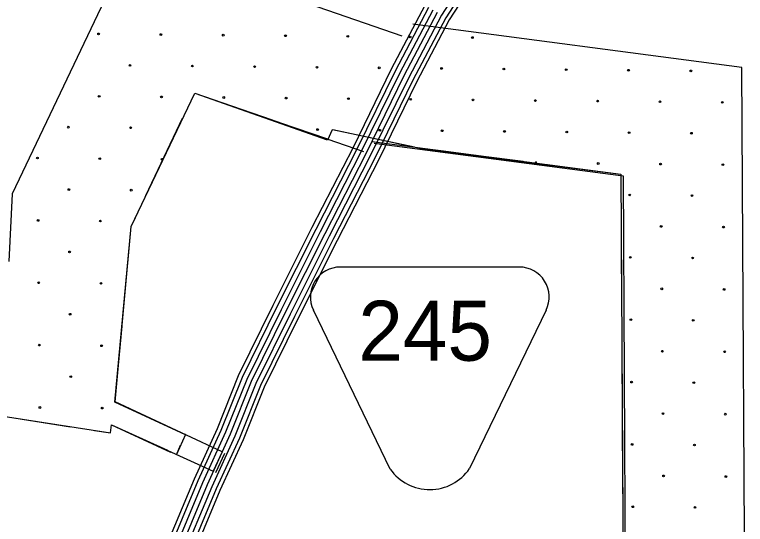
# Model space of a CAD drawing. Extents: x 1551132 to 1791609, y 378168 to 563823.
# Drawn here: x 1653196 to 1657706, y 454761 to 457904 of the extents above; entities that cross this region are included whole.
import ezdxf

# ---------------------------------------------------------------- set-up
doc = ezdxf.new("R2010")
doc.units = 0
for name, color, linetype in [('DESIGN - EROSION CONTROL - Devices', 7, 'Continuous'), ('DESIGN - ROW - Easement Linework and Patterning', 7, 'Continuous'), ('DESIGN - SCRATCH - User 1', 7, 'Continuous'), ('DESIGN - TRAFFIC CONTROL PERMANENT - Pavement Marking Text', 7, 'Continuous'), ('SURVEY - CONTROL with Text', 7, 'Continuous'), ('SURVEY - VEGETATION - Features with Text', 7, 'Continuous')]:
    doc.layers.add(name, color=color, linetype=linetype)

msp = doc.modelspace()

# ---------------------------------------------------------------- linework, layer by layer
at = {"layer": 'DESIGN - EROSION CONTROL - Devices'}
for centre in [(1653714.132, 457784.86), (1653714.132, 457784.86), (1654098.685, 457781.126), (1654098.685, 457781.126), (1654483.238, 457777.393), (1654483.238, 457777.393), (1654867.79, 457773.659), (1654867.79, 457773.659), (1655252.343, 457769.926), (1655252.343, 457769.926), (1655636.896, 457766.192), (1655636.896, 457766.192), (1656021.449, 457762.459), (1656021.449, 457762.459), (1653908.275, 457590.716), (1653908.275, 457590.716), (1654292.828, 457586.983), (1654292.828, 457586.983), (1654677.381, 457583.249), (1654677.381, 457583.249), (1655061.934, 457579.516), (1655061.934, 457579.516), (1655446.487, 457575.782), (1655446.487, 457575.782), (1655831.04, 457572.049), (1655831.04, 457572.049), (1656215.593, 457568.315), (1656215.593, 457568.315), (1656600.146, 457564.582), (1656600.146, 457564.582), (1656984.698, 457560.848), (1656984.698, 457560.848), (1657369.251, 457557.115), (1657369.251, 457557.115), (1653717.865, 457400.307), (1653717.865, 457400.307), (1654102.418, 457396.573), (1654102.418, 457396.573), (1654486.971, 457392.84), (1654486.971, 457392.84), (1654871.524, 457389.106), (1654871.524, 457389.106), (1655256.077, 457385.373), (1655256.077, 457385.373), (1655640.63, 457381.639), (1655640.63, 457381.639), (1656025.183, 457377.906), (1656025.183, 457377.906), (1656409.736, 457374.172), (1656409.736, 457374.172), (1656794.289, 457370.439), (1656794.289, 457370.439), (1657178.842, 457366.705), (1657178.842, 457366.705), (1657563.395, 457362.972), (1657563.395, 457362.972), (1653527.455, 457209.897), (1653527.455, 457209.897), (1653912.008, 457206.164), (1653912.008, 457206.164), (1655065.667, 457194.963), (1655065.667, 457194.963), (1655450.22, 457191.229), (1655450.22, 457191.229), (1655834.773, 457187.496), (1655834.773, 457187.496), (1656219.326, 457183.762), (1656219.326, 457183.762), (1656603.879, 457180.029), (1656603.879, 457180.029), (1656988.432, 457176.295), (1656988.432, 457176.295), (1657372.985, 457172.562), (1657372.985, 457172.562), (1653337.046, 457019.487), (1653337.046, 457019.487), (1653721.599, 457015.754), (1653721.599, 457015.754), (1654106.152, 457012.02), (1654106.152, 457012.02), (1656798.022, 456985.886), (1656798.022, 456985.886), (1657182.575, 456982.152), (1657182.575, 456982.152), (1657567.128, 456978.419), (1657567.128, 456978.419), (1653531.189, 456825.344), (1653531.189, 456825.344), (1653915.742, 456821.611), (1653915.742, 456821.611), (1656992.166, 456791.742), (1656992.166, 456791.742), (1657376.718, 456788.009), (1657376.718, 456788.009), (1653340.779, 456634.934), (1653340.779, 456634.934), (1653725.332, 456631.201), (1653725.332, 456631.201), (1657186.309, 456597.599), (1657186.309, 456597.599), (1657570.862, 456593.866), (1657570.862, 456593.866), (1653534.922, 456440.791), (1653534.922, 456440.791), (1656995.899, 456407.189), (1656995.899, 456407.189), (1657380.452, 456403.456), (1657380.452, 456403.456), (1653344.513, 456250.381), (1653344.513, 456250.381), (1653729.066, 456246.648), (1653729.066, 456246.648), (1657190.042, 456213.046), (1657190.042, 456213.046), (1657574.595, 456209.313), (1657574.595, 456209.313), (1653538.656, 456056.238), (1653538.656, 456056.238), (1656999.633, 456022.636), (1656999.633, 456022.636), (1657384.186, 456018.903), (1657384.186, 456018.903), (1653348.246, 455865.828), (1653348.246, 455865.828), (1653732.799, 455862.095), (1653732.799, 455862.095), (1657193.776, 455828.493), (1657193.776, 455828.493), (1657578.329, 455824.76), (1657578.329, 455824.76), (1653542.39, 455671.685), (1653542.39, 455671.685), (1657003.366, 455638.084), (1657003.366, 455638.084), (1657387.919, 455634.35), (1657387.919, 455634.35), (1653351.98, 455481.276), (1653351.98, 455481.276), (1653736.533, 455477.542), (1653736.533, 455477.542), (1657197.509, 455443.94), (1657197.509, 455443.94), (1657582.062, 455440.207), (1657582.062, 455440.207), (1657007.1, 455253.531), (1657007.1, 455253.531), (1657391.653, 455249.797), (1657391.653, 455249.797), (1657201.243, 455059.387), (1657201.243, 455059.387), (1657585.796, 455055.654), (1657585.796, 455055.654), (1657010.833, 454868.978), (1657010.833, 454868.978), (1657395.386, 454865.244), (1657395.386, 454865.244)]:
    msp.add_circle(centre, 5.28, dxfattribs=at)
msp.add_arc((1656413.469, 456989.619), 5.28, 319.004236, 206.587533, dxfattribs=at)
at = {"layer": 'DESIGN - ROW - Easement Linework and Patterning'}
for p, q in [((1656310.436, 456347.297), (1655206.062, 456347.273)), ((1655514.185, 455101.487), (1655039.707, 456081.983)), ((1656476.769, 456082.013), (1656003.733, 455104.398))]:
    msp.add_line(p, q, dxfattribs=at)
for centre, radius, start, end in [((1655206.06, 456162.467), 184.803, 90.001222, 205.823611), ((1656310.425, 456162.491), 184.803, 334.179931, 90.001222), ((1655757.947, 455273.042), 298.079, 215.137064, 325.545136)]:
    msp.add_arc(centre, radius, start, end, dxfattribs=at)
at = {"layer": 'DESIGN - SCRATCH - User 1'}
for points in [[(1655588.312, 457771.062), (1653918.493, 458348.527), (1653180.818, 456799.236), (1653159.91, 456381.175)], [(1657706.035, 453615.613), (1657683.763, 457578.883), (1655654.677, 457845.323)], [(1654250.517, 455312.023), (1653815.127, 455514.969), (1653915.309, 456597.256), (1654307.275, 457420.478), (1655125.323, 457131.195)], [(1655159.447, 457194.805), (1655736.45, 457072.236), (1656937.472, 456920.424), (1656951.287, 454461.835), (1656361.434, 454539.212), (1655965.709, 453586.27), (1655889.169, 452925.278)], [(1651833.923, 453399.771), (1651831.873, 453562.926), (1651932.896, 453563.042), (1651982.362, 455204.843), (1652778.477, 455073.09), (1652911.457, 455460.201), (1653787.603, 455324.248), (1653793.611, 455373.957), (1654159.003, 455206.52)], [(1654194.677, 455189.453), (1654219.493, 455249.963)]]:
    msp.add_lwpolyline(points, dxfattribs=at)
at = {"layer": 'DESIGN - TRAFFIC CONTROL PERMANENT - Pavement Marking Text'}
for points in [[(1653835.16, 455719.858), (1653915.309, 456597.256), (1654307.275, 457420.478), (1655349.942, 457059.894)], [(1653835.16, 455719.858), (1653915.309, 456597.256), (1654307.275, 457420.478), (1655349.942, 457059.894)], [(1653835.16, 455719.858), (1653915.309, 456597.256), (1654307.275, 457420.478), (1655349.942, 457059.894)], [(1653835.16, 455719.858), (1653915.309, 456597.256), (1654307.275, 457420.478), (1655349.942, 457059.894)], [(1653835.16, 455719.858), (1653915.309, 456597.256), (1654307.275, 457420.478), (1655349.942, 457059.894)], [(1653835.16, 455719.858), (1653915.309, 456597.256), (1654307.275, 457420.478), (1655349.942, 457059.894)], [(1655401.233, 457122.145), (1656937.472, 456920.424), (1656951.287, 454461.835), (1656361.434, 454539.212), (1655965.709, 453586.27), (1655856.978, 452658.579)], [(1655401.233, 457122.145), (1656937.472, 456920.424), (1656951.287, 454461.835), (1656361.434, 454539.212), (1655965.709, 453586.27), (1655856.978, 452658.579)], [(1655401.233, 457122.145), (1656937.472, 456920.424), (1656951.287, 454461.835), (1656361.434, 454539.212), (1655965.709, 453586.27), (1655856.978, 452658.579)], [(1655401.233, 457122.145), (1656937.472, 456920.424), (1656951.287, 454461.835), (1656361.434, 454539.212), (1655965.709, 453586.27), (1655856.978, 452658.579)], [(1655401.233, 457122.145), (1656937.472, 456920.424), (1656951.287, 454461.835), (1656361.434, 454539.212), (1655965.709, 453586.27), (1655856.978, 452658.579)], [(1655414.924, 457111.887), (1656951.163, 456910.166), (1656964.978, 454451.576), (1656375.125, 454528.953), (1655979.401, 453576.011), (1655870.669, 452648.321)], [(1654477.012, 455208.62), (1653816.786, 455515.311), (1653835.16, 455719.858)], [(1654477.012, 455208.62), (1653816.786, 455515.311), (1653835.16, 455719.858)], [(1654477.012, 455208.62), (1653816.786, 455515.311), (1653835.16, 455719.858)], [(1654477.012, 455208.62), (1653816.786, 455515.311), (1653835.16, 455719.858)], [(1654477.012, 455208.62), (1653816.786, 455515.311), (1653835.16, 455719.858)], [(1654477.012, 455208.62), (1653816.786, 455515.311), (1653835.16, 455719.858)], [(1651773.733, 453560.467), (1651930.779, 453562.576), (1651982.362, 455204.843), (1652778.477, 455073.09), (1652911.457, 455460.201), (1653787.603, 455324.248), (1653793.611, 455373.957), (1654422.046, 455088.383)], [(1651773.733, 453560.467), (1651930.779, 453562.576), (1651982.362, 455204.843), (1652778.477, 455073.09), (1652911.457, 455460.201), (1653787.603, 455324.248), (1653793.611, 455373.957), (1654422.046, 455088.383)], [(1651773.733, 453560.467), (1651930.779, 453562.576), (1651982.362, 455204.843), (1652778.477, 455073.09), (1652911.457, 455460.201), (1653787.603, 455324.248), (1653793.611, 455373.957), (1654422.046, 455088.383)], [(1651773.733, 453560.467), (1651930.779, 453562.576), (1651982.362, 455204.843), (1652778.477, 455073.09), (1652911.457, 455460.201), (1653787.603, 455324.248), (1653793.611, 455373.957), (1654422.046, 455088.383)], [(1651773.733, 453560.467), (1651930.779, 453562.576), (1651982.362, 455204.843), (1652778.477, 455073.09), (1652911.457, 455460.201), (1653787.603, 455324.248), (1653793.611, 455373.957), (1654422.046, 455088.383)], [(1651773.733, 453560.467), (1651930.779, 453562.576), (1651982.362, 455204.843), (1652778.477, 455073.09), (1652911.457, 455460.201), (1653787.603, 455324.248), (1653793.611, 455373.957), (1654422.046, 455088.383)], [(1654477.012, 455208.62), (1654422.046, 455088.383)], [(1654477.012, 455208.62), (1654422.046, 455088.383)], [(1654477.012, 455208.62), (1654422.046, 455088.383)], [(1654477.012, 455208.62), (1654422.046, 455088.383)], [(1654477.012, 455208.62), (1654422.046, 455088.383)], [(1654490.703, 455198.361), (1654435.738, 455078.125)]]:
    msp.add_lwpolyline(points, dxfattribs=at)
at = {"layer": 'SURVEY - CONTROL with Text'}
for points in [[(1656072.909, 458276.051), (1655830.748, 457900.433), (1655626.619, 457513.014), (1655391.025, 457032.251), (1655137.172, 456537.313), (1654895.619, 456056.667), (1654684.924, 455628.814), (1654554.618, 455303.772), (1654412.163, 454992.223), (1654218.734, 454527.294), (1654005.022, 454036.272), (1653848.209, 453655.129), (1653684.804, 453264.769), (1653623.422, 453142.082), (1653568.957, 453083.864), (1653489.009, 453036.204), (1653422.527, 452995.27), (1653335.429, 452961.111), (1653261.164, 452955.069), (1653148, 452957.91), (1652678.653, 453015.37), (1652073.067, 453093.605), (1651461.406, 453165.89), (1650667.408, 453267.501)], [(1656119.75, 458245.875), (1655878.897, 457872.298), (1655676.293, 457487.763), (1655440.832, 457007.276), (1655186.854, 456512.088), (1654945.501, 456031.85), (1654735.848, 455606.105), (1654605.842, 455281.805), (1654463.229, 454969.922), (1654270, 454505.476), (1654056.329, 454014.547), (1653899.666, 453633.77), (1653735.47, 453241.518), (1653669.63, 453109.915), (1653604.256, 453040.038), (1653517.875, 452988.553), (1653447.501, 452945.219), (1653348.129, 452906.234), (1653262.731, 452899.292), (1653143.908, 452902.276), (1652671.695, 452960.085), (1652066.234, 453038.312), (1651454.598, 453110.589), (1650659.809, 453212.299)], [(1656098.967, 458259.259), (1655857.539, 457884.782), (1655654.26, 457498.964), (1655418.741, 457018.359), (1655164.813, 456523.28), (1654923.368, 456042.859), (1654713.256, 455616.181), (1654583.118, 455291.547), (1654440.579, 454979.814), (1654247.258, 454515.152), (1654033.571, 454024.189), (1653876.842, 453643.245), (1653712.995, 453251.835), (1653649.13, 453124.182), (1653588.59, 453059.48), (1653505.067, 453009.695), (1653436.418, 452967.419), (1653342.495, 452930.577), (1653262.039, 452924.035), (1653145.717, 452926.951), (1652674.778, 452984.611), (1652069.267, 453062.838), (1651457.615, 453135.123), (1650663.184, 453236.783)], [(1655728.15, 457960.384), (1655520.788, 457566.815), (1655284.902, 457085.469), (1655031.316, 456591.056), (1654789.33, 456109.552), (1654576.418, 455677.199), (1654445.479, 455350.565), (1654303.349, 455039.724), (1654109.495, 454573.786), (1653895.691, 454082.549), (1653738.562, 453700.639), (1653576.849, 453314.303), (1653524.966, 453210.609), (1653493.742, 453177.241), (1653427.494, 453137.749), (1653369.312, 453101.923), (1653308.371, 453078.022), (1653257.839, 453073.914), (1653156.717, 453076.447), (1652693.469, 453133.165), (1652087.642, 453211.433), (1651475.906, 453283.718), (1650683.608, 453385.112)], [(1655803.957, 457916.091), (1655598.987, 457527.064), (1655363.317, 457046.152), (1655109.531, 456551.347), (1654867.861, 456070.476), (1654656.591, 455641.448), (1654526.119, 455315.989), (1654383.747, 455004.623), (1654190.21, 454539.436), (1653976.473, 454048.356), (1653819.576, 453667.013), (1653656.613, 453277.702), (1653597.715, 453159.974), (1653549.316, 453108.248), (1653472.942, 453062.722), (1653408.627, 453023.121), (1653328.362, 452991.636), (1653260.297, 452986.103), (1653150.275, 452988.861), (1652682.519, 453046.129), (1652076.875, 453124.373), (1651465.19, 453196.657), (1650671.642, 453298.21)], [(1655803.957, 457916.091), (1655598.987, 457527.064), (1655363.317, 457046.152), (1655109.531, 456551.347), (1654867.861, 456070.476), (1654656.591, 455641.448), (1654526.119, 455315.989), (1654383.747, 455004.623), (1654190.21, 454539.436), (1653976.473, 454048.356), (1653819.576, 453667.013), (1653656.613, 453277.702), (1653597.715, 453159.974), (1653549.316, 453108.248), (1653472.942, 453062.722), (1653408.627, 453023.121), (1653328.362, 452991.636), (1653260.297, 452986.103), (1653150.275, 452988.861), (1652682.519, 453046.129), (1652076.875, 453124.373), (1651465.19, 453196.657), (1650671.642, 453298.21)], [(1655777.166, 457931.75), (1655571.354, 457541.115), (1655335.609, 457060.052), (1655081.89, 456565.381), (1654840.104, 456084.285), (1654628.258, 455654.082), (1654497.62, 455328.206), (1654355.331, 455017.023), (1654161.685, 454551.578), (1653947.924, 454060.44), (1653790.944, 453678.896), (1653628.422, 453290.636), (1653572.007, 453177.866), (1653529.675, 453132.632), (1653456.876, 453089.239), (1653394.728, 453050.971), (1653321.296, 453022.162), (1653259.431, 453017.137), (1653152.55, 453019.812), (1652686.386, 453076.888), (1652080.684, 453155.14), (1651468.973, 453227.425), (1650675.875, 453328.919)], [(1655750.375, 457947.4), (1655543.713, 457555.165), (1655307.893, 457073.944), (1655054.249, 456579.414), (1654812.354, 456098.093), (1654599.926, 455666.715), (1654469.12, 455340.432), (1654326.915, 455029.432), (1654133.161, 454563.72), (1653919.374, 454072.523), (1653762.311, 453690.78), (1653600.231, 453303.57), (1653546.299, 453195.767), (1653510.042, 453157.016), (1653440.818, 453115.748), (1653380.836, 453078.822), (1653314.23, 453052.696), (1653258.556, 453048.171), (1653154.833, 453050.771), (1652690.261, 453107.647), (1652084.483, 453185.908), (1651472.765, 453258.192), (1650680.1, 453359.636)]]:
    msp.add_lwpolyline(points, dxfattribs=at)
at = {"layer": 'SURVEY - VEGETATION - Features with Text'}
for points in [[(1654297.475, 457399.902), (1654307.275, 457420.478), (1654535.236, 457341.642)], [(1654535.236, 457341.642), (1654784.731, 457255.357)], [(1654119.496, 457026.109), (1654232.994, 457264.473)], [(1654926.494, 457206.331), (1655126.714, 457137.096)], [(1655128.431, 457132.745), (1655157.897, 457194.805), (1655662.977, 457087.778)], [(1655811.698, 457068.244), (1656073.45, 457033.877)], [(1654006.007, 456787.744), (1654119.496, 457026.109)], [(1656073.45, 457033.877), (1656335.194, 456999.509)], [(1656483.916, 456979.984), (1656745.659, 456945.608)], [(1656745.659, 456945.608), (1656937.472, 456920.424), (1656937.871, 456849.881)], [(1656938.713, 456699.885), (1656940.196, 456435.878)], [(1653896.843, 456395.067), (1653915.309, 456597.256), (1653941.517, 456652.307)], [(1656940.196, 456435.878), (1656941.679, 456171.88)], [(1653872.826, 456132.152), (1653896.843, 456395.067)], [(1656942.521, 456021.876), (1656944.004, 455757.877)], [(1653835.16, 455719.858), (1653859.177, 455982.773)], [(1656944.004, 455757.877), (1656945.487, 455493.87)], [(1653862.126, 455494.252), (1653816.786, 455515.311), (1653835.16, 455719.858)], [(1654101.554, 455383.033), (1653862.126, 455494.252)], [(1653019.796, 455443.392), (1653280.665, 455402.908)], [(1653280.665, 455402.908), (1653541.534, 455362.432)], [(1653689.755, 455339.431), (1653787.603, 455324.248), (1653793.611, 455373.957), (1653898.225, 455326.414)], [(1656946.329, 455343.866), (1656947.812, 455079.868)], [(1653898.225, 455326.414), (1654138.57, 455217.203)], [(1654250.284, 455313.939), (1654194.685, 455192.328)], [(1654250.284, 455313.939), (1654237.584, 455319.839)], [(1656947.812, 455079.868), (1656949.295, 454815.861)]]:
    msp.add_lwpolyline(points, dxfattribs=at)

# ---------------------------------------------------------------- texts
at = {"layer": 'DESIGN - ROW - Easement Linework and Patterning'}
msp.add_text('245', height=369.6051, rotation=0.001222, dxfattribs=at).set_placement((1655317.443, 455769.893))

doc.saveas('drawing.dxf')
